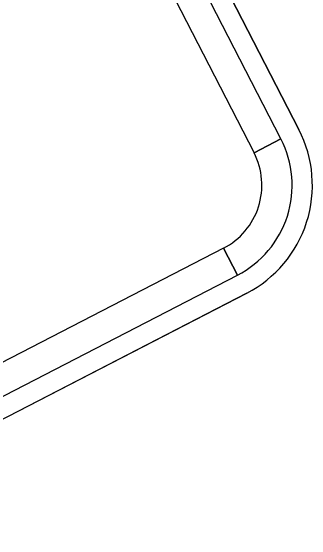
# Model space of a CAD drawing. Extents: x 2001876 to 2025694, y 804561 to 868938.
# Drawn here: x 2014589.4 to 2014623.4, y 825979.5 to 826039.1 of the extents above; entities that cross this region are included whole.
import ezdxf

# ---------------------------------------------------------------- set-up
doc = ezdxf.new("R2010")
doc.units = 0
doc.layers.add('Default', color=7, linetype='Continuous')

msp = doc.modelspace()

# ---------------------------------------------------------------- linework, layer by layer
at = {"layer": 'Default'}
for p, q in [((2014621.849, 826025.76), (2014584.328, 826098.497)), ((2014584.328, 826098.497), (2014621.849, 826025.76)), ((2014619.828, 826024.717), (2014616.798, 826023.154)), ((2014613.374, 826012.434), (2014614.937, 826009.404)), ((2014446.258, 825919.835), (2014615.979, 826007.383)), ((2014615.979, 826007.383), (2014446.258, 825919.835))]:
    msp.add_line(p, q, dxfattribs=at)
for points in [[(2014619.828, 826024.717), (2014582.308, 826097.455), (2014579.277, 826095.892), (2014616.798, 826023.154), (2014619.828, 826024.717)], [(2014445.216, 825921.856), (2014614.937, 826009.404), (2014613.374, 826012.434), (2014443.652, 825924.887), (2014445.216, 825921.856)]]:
    msp.add_lwpolyline(points, close=True, dxfattribs=at)
for radius, start in [(13.641, 297.28623), (13.641, 297.28617), (11.367, 297.28623), (7.957, 297.28623)]:
    msp.add_arc((2014609.726, 826019.506), radius, start, 27.28644, dxfattribs=at)

doc.saveas('drawing.dxf')
